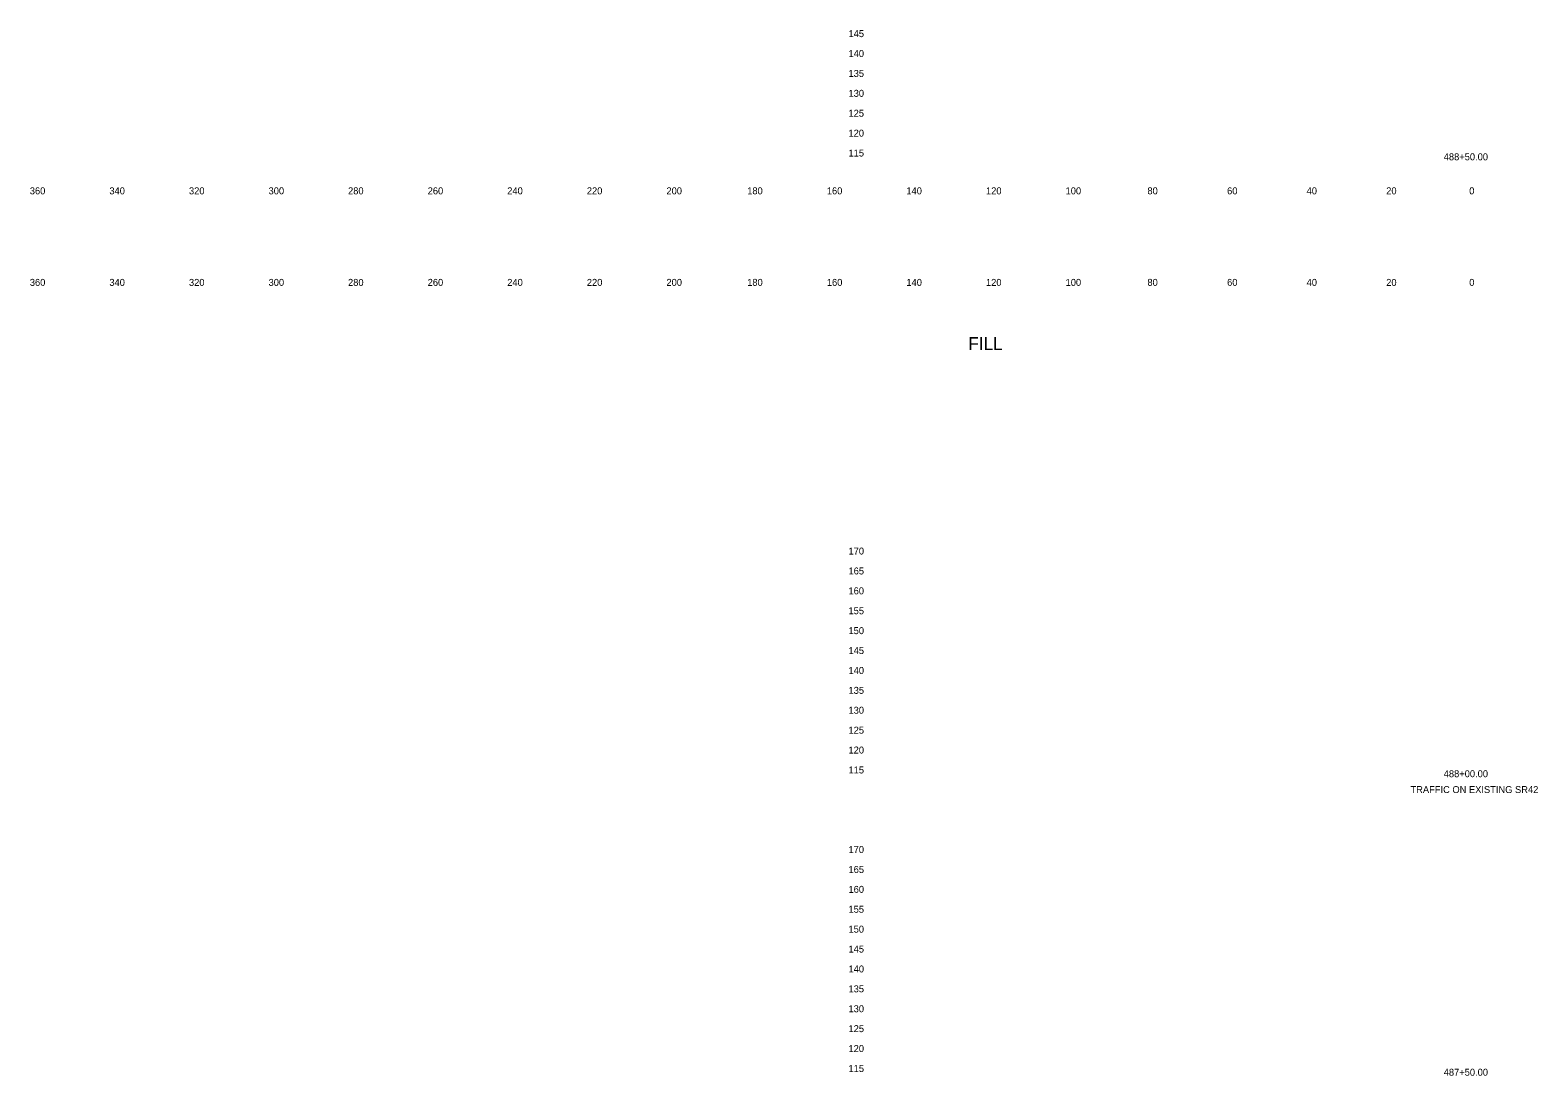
# Model space of a CAD drawing. Extents: x 21281 to 22024, y 6472 to 15198.
# Drawn here: x 21280.5 to 21659.3, y 13843.9 to 14106.6 of the extents above; entities that cross this region are included whole.
import ezdxf

# ---------------------------------------------------------------- set-up
doc = ezdxf.new("R2010")
doc.units = 0
for name, color, linetype in [('XS_SHEET_LABELS_ELEVATION', 7, 'Continuous'), ('XS_SHEET_LABELS_OFFSET', 7, 'Continuous'), ('XS_SHEET_LABELS_STATION', 7, 'Continuous')]:
    doc.layers.add(name, color=color, linetype=linetype)

msp = doc.modelspace()

# ---------------------------------------------------------------- texts
at = {"layer": 'XS_SHEET_LABELS_ELEVATION'}
for s, p in [('  145  ', (21484.84, 14104.84)), ('  140  ', (21484.84, 14099.84)), ('  135  ', (21484.84, 14094.84)), ('  130  ', (21484.84, 14089.84)), ('  125  ', (21484.84, 14084.84)), ('  120  ', (21484.84, 14079.84)), ('  115  ', (21484.84, 14074.84)), ('  170  ', (21484.84, 13974.84)), ('  165  ', (21484.84, 13969.84)), ('  160  ', (21484.84, 13964.84)), ('  155  ', (21484.84, 13959.84)), ('  150  ', (21484.84, 13954.84)), ('  145  ', (21484.84, 13949.84)), ('  140  ', (21484.84, 13944.84)), ('  135  ', (21484.84, 13939.84)), ('  130  ', (21484.84, 13934.84)), ('  125  ', (21484.84, 13929.84)), ('  120  ', (21484.84, 13924.84)), ('  115  ', (21484.84, 13919.84)), ('  170  ', (21484.84, 13899.84)), ('  165  ', (21484.84, 13894.84)), ('  160  ', (21484.84, 13889.84)), ('  155  ', (21484.84, 13884.84)), ('  150  ', (21484.84, 13879.84)), ('  145  ', (21484.84, 13874.84)), ('  140  ', (21484.84, 13869.84)), ('  135  ', (21484.84, 13864.84)), ('  130  ', (21484.84, 13859.84)), ('  125  ', (21484.84, 13854.84)), ('  120  ', (21484.84, 13849.84)), ('  115  ', (21484.84, 13844.84))]:
    msp.add_text(s, height=1.75, dxfattribs=at).set_placement(p)
at = {"layer": 'XS_SHEET_LABELS_OFFSET'}
for s, height, p in [('  360  ', 1.75, (21279.14, 14065.34)), ('  340  ', 1.75, (21299.13, 14065.34)), ('  320  ', 1.75, (21319.13, 14065.34)), ('  300  ', 1.75, (21339.13, 14065.34)), ('  280  ', 1.75, (21359.1, 14065.34)), ('  260  ', 1.75, (21379.11, 14065.34)), ('  240  ', 1.75, (21399.1, 14065.34)), ('  220  ', 1.75, (21419.1, 14065.34)), ('  200  ', 1.75, (21439.1, 14065.34)), ('  180  ', 1.75, (21459.39, 14065.34)), ('  160  ', 1.75, (21479.4, 14065.34)), ('  140  ', 1.75, (21499.39, 14065.34)), ('  120  ', 1.75, (21519.39, 14065.34)), ('  100  ', 1.75, (21539.39, 14065.34)), ('  80  ', 1.75, (21559.95, 14065.34)), ('  60  ', 1.75, (21579.97, 14065.34)), ('  40  ', 1.75, (21599.95, 14065.34)), ('  20  ', 1.75, (21619.95, 14065.34)), ('  0  ', 1.75, (21640.81, 14065.34)), ('  0  ', 1.75, (21640.81, 14065.34)), ('  360  ', 1.75, (21279.14, 14042.34)), ('  340  ', 1.75, (21299.13, 14042.34)), ('  320  ', 1.75, (21319.13, 14042.34)), ('  300  ', 1.75, (21339.13, 14042.34)), ('  280  ', 1.75, (21359.1, 14042.34)), ('  260  ', 1.75, (21379.11, 14042.34)), ('  240  ', 1.75, (21399.1, 14042.34)), ('  220  ', 1.75, (21419.1, 14042.34)), ('  200  ', 1.75, (21439.1, 14042.34)), ('  180  ', 1.75, (21459.39, 14042.34)), ('  160  ', 1.75, (21479.4, 14042.34)), ('  140  ', 1.75, (21499.39, 14042.34)), ('  120  ', 1.75, (21519.39, 14042.34)), ('  100  ', 1.75, (21539.39, 14042.34)), ('  80  ', 1.75, (21559.95, 14042.34)), ('  60  ', 1.75, (21579.97, 14042.34)), ('  40  ', 1.75, (21599.95, 14042.34)), ('  20  ', 1.75, (21619.95, 14042.34)), ('  0  ', 1.75, (21640.81, 14042.34)), ('  0  ', 1.75, (21640.81, 14042.34)), ('FILL', 3.222, (21516.25, 14026.23))]:
    msp.add_text(s, height=height, dxfattribs=at).set_placement(p)
at = {"layer": 'XS_SHEET_LABELS_STATION'}
for s, p in [('  488+50.00  ', (21634.4, 14073.89)), ('  488+00.00  ', (21634.4, 13918.89)), ('TRAFFIC ON EXISTING SR42', (21627.35, 13914.91)), ('  487+50.00  ', (21634.4, 13843.89))]:
    msp.add_text(s, height=1.75, dxfattribs=at).set_placement(p)

doc.saveas('drawing.dxf')
